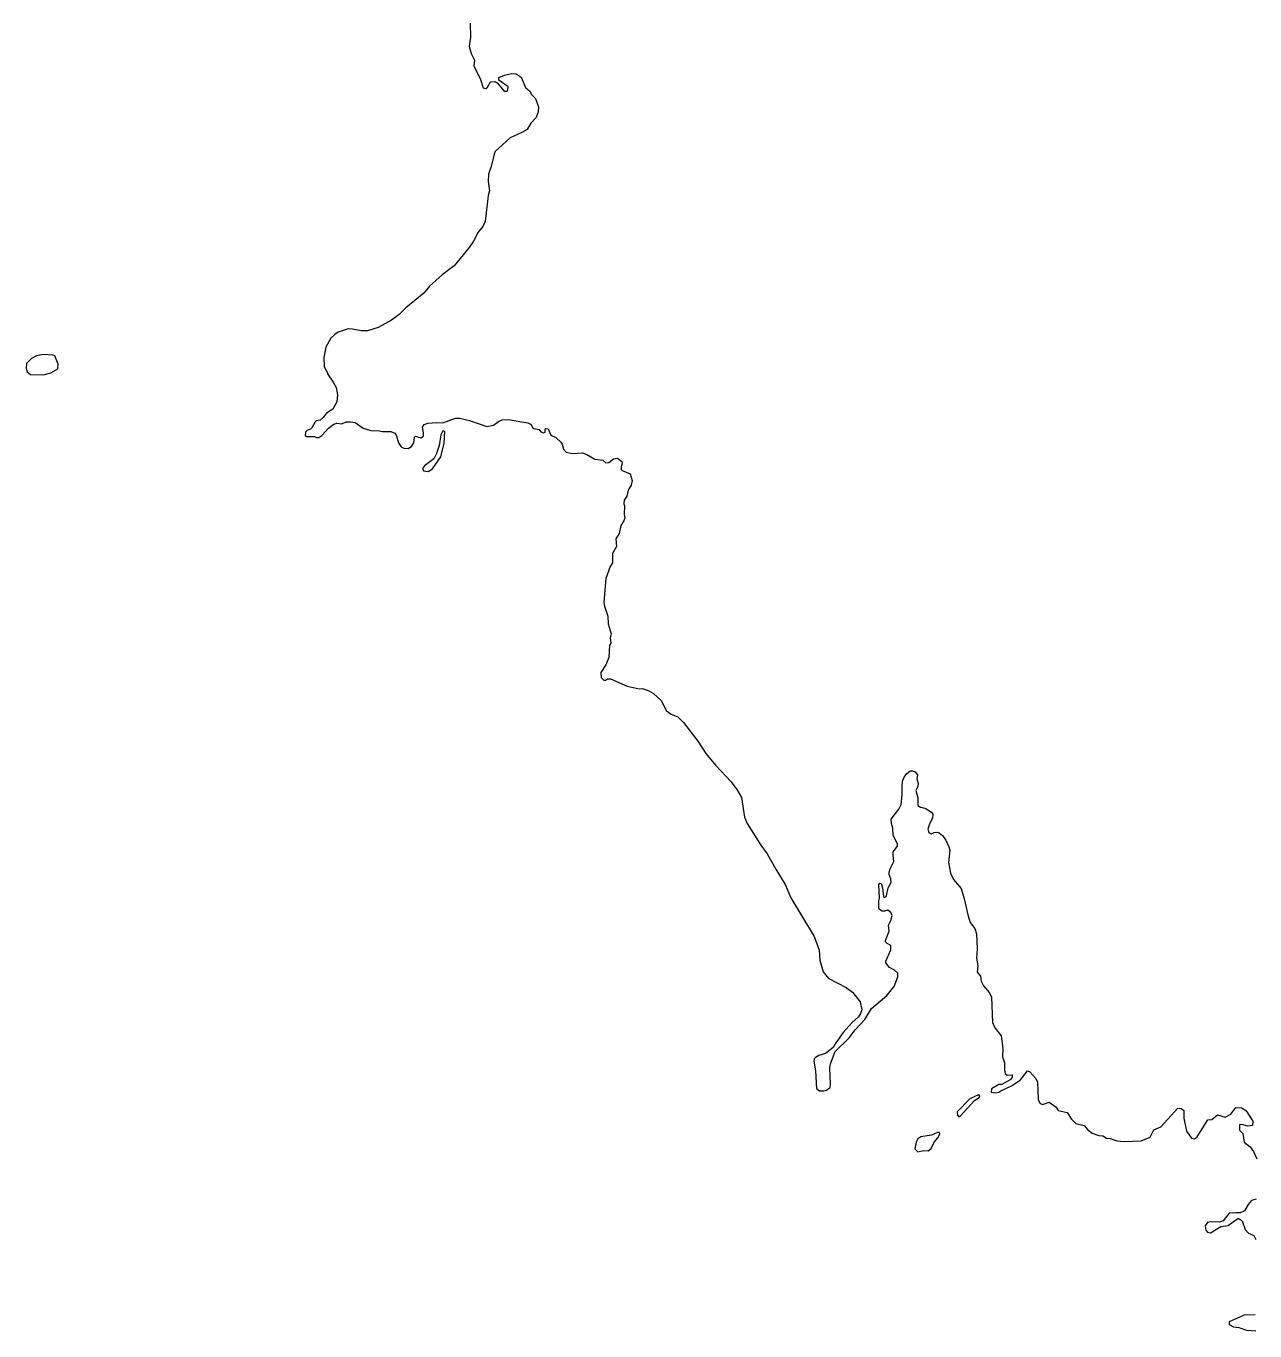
# Model space of a CAD drawing. Extents: x 369010 to 735936, y 6377141 to 6616555.
# Drawn here: x 371724 to 376246, y 6458672 to 6463476 of the extents above; entities that cross this region are included whole.
import ezdxf

# ---------------------------------------------------------------- set-up
doc = ezdxf.new("R2010")
doc.units = 0
doc.header["$LTSCALE"] = 40
doc.layers.add('3', color=7, linetype='Continuous', lineweight=13)

msp = doc.modelspace()

# ---------------------------------------------------------------- linework, layer by layer
at = {"layer": '3'}
for points in [[(373357.83, 6463485.91), (373359.65, 6463434.44), (373354.19, 6463400.02), (373361.64, 6463374.36), (373373.89, 6463350.2), (373372.23, 6463328.68), (373395.07, 6463282.51), (373406.65, 6463248.08), (373415.59, 6463246.43)], [(373415.59, 6463246.43), (373421.88, 6463250.4), (373433.14, 6463270.92), (373450.18, 6463271.25), (373458.13, 6463266.95), (373483.95, 6463235.84), (373494.37, 6463235.51), (373496.52, 6463240.8), (373497.85, 6463252.06), (373464.08, 6463276.88), (373464.08, 6463285.82), (373484.61, 6463295.42), (373510.43, 6463301.54), (373527.47, 6463300.05), (373545.68, 6463287.14), (373561.9, 6463249.74), (373578.78, 6463234.51), (373582.42, 6463224.58), (373598.64, 6463209.19), (373609.4, 6463178.74), (373608.4, 6463160.2), (373601.62, 6463139.35), (373581.76, 6463118.66), (373568.19, 6463094.83), (373548.66, 6463083.57), (373505.79, 6463064.71), (373450.84, 6463013.56), (373446.21, 6463004.3), (373435.45, 6462958.12), (373425.85, 6462930.32), (373425.19, 6462903.17), (373429.16, 6462868.91), (373425.19, 6462851.7), (373413.28, 6462755.71), (373405, 6462738), (373387.46, 6462717.31), (373370.58, 6462683.55), (373355.18, 6462661.04), (373298.91, 6462593.35), (373255.05, 6462560.41), (373209.04, 6462518.71), (373187.36, 6462492.23), (373121.16, 6462438.77), (373097.49, 6462413.28), (373068.7, 6462392.76), (373019.87, 6462365.45), (372980.48, 6462354.2), (372956.65, 6462354.2), (372925.04, 6462360.15), (372909.15, 6462360.82), (372872.74, 6462349.23), (372860.33, 6462340.79), (372845.43, 6462326.23), (372827.56, 6462294.12), (372819.61, 6462255.72), (372821.27, 6462221.46), (372832.52, 6462201.93), (372833.51, 6462195.64), (372854.7, 6462164.2), (372864.63, 6462145), (372870.09, 6462118.02), (372867.94, 6462092.53), (372852.71, 6462065.23), (372829.87, 6462050.66), (372816.96, 6462034.11), (372806.04, 6462025.17), (372791.81, 6462022.2), (372787.5, 6462018.89), (372775.75, 6461996.71), (372770.46, 6461991.58), (372758.87, 6461986.61), (372752.58, 6461980.32), (372751.59, 6461967.74), (372757.22, 6461964.1), (372785.35, 6461965.1), (372793.13, 6461960.79), (372801.41, 6461961.46), (372812.33, 6461968.74), (372837.16, 6461995.72), (372856.35, 6462009.95), (372867.11, 6462014.25), (372886.64, 6462011.6), (372902.53, 6462019.22), (372918.42, 6462019.22), (372934.64, 6462015.91), (372964.59, 6461995.72), (372992.73, 6461986.94), (373024.51, 6461985.95), (373034.6, 6461982.64), (373066.38, 6461983.3), (373081.61, 6461977.01), (373087.23, 6461967.08), (373094.51, 6461940.93), (373104.44, 6461926.37), (373114.54, 6461921.4), (373130.43, 6461920.41), (373143.01, 6461927.69), (373151.61, 6461941.26), (373152.94, 6461962.45), (373156.58, 6461965.76)], [(373156.58, 6461965.76), (373176.44, 6461959.8), (373186.37, 6461965.43), (373187.03, 6461977.68), (373183.06, 6461999.36), (373188.69, 6462008.62), (373202.42, 6462013.59), (373234.2, 6462016.24), (373258.03, 6462014.91), (373304.87, 6462032.13), (373319.43, 6462031.79), (373355.68, 6462023.19), (373420.23, 6462001.67), (373444.56, 6462006.31), (373462.1, 6462019.55), (373476.66, 6462025.51), (373498.51, 6462027.82), (373571.17, 6462014.58), (373583.41, 6462008.62), (373587.39, 6461997.37), (373593.01, 6461994.06), (373612.38, 6461990.42), (373618.33, 6461982.31), (373628.6, 6461977.68), (373634.88, 6461980.32), (373633.89, 6461991.74), (373636.54, 6461994.06), (373645.15, 6461993.4), (373655.41, 6461969.4), (373673.61, 6461960.79), (373691.98, 6461943.58), (373696.62, 6461936.63), (373702.25, 6461918.42), (373711.18, 6461907.34), (373735.01, 6461902.37), (373771.26, 6461904.36), (373787.81, 6461898.4), (373817.6, 6461880.86), (373847.06, 6461877.55), (373857.49, 6461868.28), (373868.41, 6461868.94), (373886.29, 6461881.85), (373900.52, 6461885.16), (373916.08, 6461872.25), (373918.06, 6461867.61), (373913.76, 6461851.4), (373914.42, 6461843.78), (373917.4, 6461839.81), (373947.36, 6461826.74), (373954.97, 6461803.23), (373950.67, 6461785.03), (373939.74, 6461767.49), (373935.44, 6461744.81), (373925.34, 6461729.92), (373923.69, 6461717.01), (373926.67, 6461709.39), (373925.68, 6461677.62), (373927.33, 6461665.04), (373924.02, 6461653.95), (373912.77, 6461637.4), (373906.81, 6461607.28), (373894.56, 6461587.75), (373896.88, 6461559.12), (373882.64, 6461533.3), (373882.31, 6461499.7), (373873.71, 6461485.47), (373857.16, 6461441.77), (373850.87, 6461354.55), (373852.85, 6461339.99), (373864.77, 6461303.74), (373866.43, 6461274.61), (373876.69, 6461238.37), (373873.05, 6461223.8), (373875.69, 6461203.28), (373871.39, 6461196.99), (373868.74, 6461151.15), (373857.82, 6461124.34), (373839.45, 6461095.21), (373840.77, 6461077.83), (373850.87, 6461067.24), (373856.49, 6461067.24), (373863.45, 6461072.2), (373875.03, 6461072.86), (373936.43, 6461045.39), (373980.13, 6461035.79), (373992.04, 6461036.45), (374016.37, 6461028.51), (374033.25, 6461018.25), (374060.73, 6460993.26), (374081.25, 6460955.19), (374098.63, 6460942.28), (374122.13, 6460932.35), (374142.98, 6460911.33), (374196.11, 6460843.31), (374225.57, 6460797.96), (374261.15, 6460755.1), (374319.08, 6460693.86), (374340.1, 6460664.9), (374356.65, 6460635.11), (374367.9, 6460563.77)], [(374367.9, 6460563.77), (374377.83, 6460539.94), (374427.98, 6460460.67), (374451.15, 6460428.39), (374483.26, 6460371.46), (374518.18, 6460315.35), (374538.7, 6460265.87), (374624.93, 6460124.36), (374642.47, 6460073.55), (374645.45, 6460037.14), (374657.04, 6459993.61), (374676.4, 6459970.11), (374741.94, 6459936.51), (374765.94, 6459918.97), (374793.41, 6459883.22), (374799.7, 6459854.26), (374795.07, 6459840.03), (374787.12, 6459827.45), (374764.62, 6459806.92), (374731.68, 6459770.02), (374704.21, 6459732.61), (374693.95, 6459714.74), (374666.47, 6459692.73), (374641.48, 6459685.11), (374629.56, 6459678.82), (374624.27, 6459673.2), (374623.61, 6459664.59), (374629.56, 6459628.84), (374633.21, 6459564.79), (374644.46, 6459555.86), (374659.35, 6459555.19), (374669.45, 6459557.51), (374683.02, 6459567.44), (374684.35, 6459580.02), (374682.03, 6459640.1), (374684.68, 6459654.99), (374701.56, 6459700.67), (374753.03, 6459750.82), (374776.2, 6459780.94), (374810.96, 6459817.85), (374835.29, 6459858.56), (374892.22, 6459906.06), (374919.2, 6459940.16), (374932.77, 6459975.74), (374932.11, 6459988.98), (374920.19, 6460000.23), (374901.82, 6460010.16), (374887.92, 6460026.38), (374887.92, 6460032.67), (374907.11, 6460074.21), (374906.12, 6460090.76), (374892.88, 6460097.72), (374886.59, 6460104.67), (374886.59, 6460109.3), (374900.49, 6460143.56), (374898.51, 6460165.41), (374907.11, 6460183.28), (374911.25, 6460201.65), (374907.11, 6460212.24), (374895.2, 6460220.52), (374883.28, 6460216.55), (374875.01, 6460216.55), (374864.75, 6460223.17), (374861.77, 6460229.13), (374861.77, 6460255.27), (374865.41, 6460265.21), (374862.76, 6460315.68), (374866.07, 6460319.66), (374870.37, 6460318.66), (374876.33, 6460302.77), (374879.31, 6460270.5), (374884.27, 6460267.52), (374890.23, 6460273.15), (374896.85, 6460302.77), (374907.28, 6460322.64), (374907.11, 6460335.88), (374900.49, 6460352.09), (374900.16, 6460360.87), (374903.8, 6460372.78), (374917.21, 6460399.93), (374914.56, 6460423.1), (374915.55, 6460435.01), (374930.78, 6460456.69), (374930.78, 6460465.3), (374915.22, 6460495.42), (374913.9, 6460522.07), (374908.77, 6460539.28), (374907.28, 6460556.16), (374936.08, 6460592.57), (374944.68, 6460609.29), (374948.32, 6460645.7), (374947.66, 6460676.15), (374949.65, 6460695.85), (374954.28, 6460708.09), (374964.21, 6460722.66), (374977.45, 6460733.25), (374985.07, 6460733.91), (374995.49, 6460729.94), (375004.43, 6460719.35), (375002.78, 6460704.45)], [(375002.78, 6460704.45), (375007.08, 6460686.58), (375006.42, 6460676.48), (374999.13, 6460660.93), (375005.75, 6460634.44), (375006.09, 6460606.31), (375015.35, 6460599.52), (375033.23, 6460596.21), (375056.73, 6460581.98), (375060.7, 6460574.37), (375060.04, 6460559.47), (375050.11, 6460541.27), (375042.83, 6460519.58), (375045.81, 6460506.68), (375055.07, 6460502.37), (375066.33, 6460507.01), (375076.76, 6460508.33), (375084.7, 6460505.35), (375096.29, 6460496.08), (375109.19, 6460478.54), (375120.45, 6460453.38), (375123.1, 6460442.13), (375118.46, 6460395.95), (375126.08, 6460356.4), (375137.33, 6460334.22), (375165.96, 6460300.13), (375175.89, 6460262.89), (375189.96, 6460203.97), (375198.07, 6460175.01), (375215.61, 6460153.16), (375221.24, 6460133.63), (375224.55, 6460079.01), (375222.4, 6460043.43), (375226.21, 6460015.79), (375223.89, 6459992.12), (375236.3, 6459977.72), (375238.62, 6459958.86), (375247.89, 6459942.14), (375270.23, 6459916.98), (375276.85, 6459900.77), (375281.15, 6459806.76), (375289.26, 6459787.23), (375312.6, 6459758.27), (375318.89, 6459711.1), (375318.06, 6459680.81), (375324.68, 6459658.8), (375324.68, 6459631.82), (375327, 6459619.41), (375334.61, 6459612.79), (375353.64, 6459615.11), (375352.65, 6459604.18), (375346.03, 6459596.57), (375314.42, 6459579.52), (375303.5, 6459578.53), (375277.51, 6459562.81), (375275.2, 6459551.06), (375293.23, 6459548.08), (375303.66, 6459550.56), (375311.27, 6459556.19), (375350.5, 6459573.4), (375383.27, 6459596.07), (375408.92, 6459629.01), (375418.52, 6459625.2), (375439.87, 6459600.87), (375446.49, 6459587.63), (375448.48, 6459523.91), (375455.1, 6459510.67), (375464.53, 6459505.87), (375488.86, 6459513.49), (375515.51, 6459494.95), (375522.95, 6459483.03), (375555.89, 6459475.92), (375571.45, 6459451.59), (375587.17, 6459435.53), (375617.62, 6459427.42), (375631.86, 6459412.2), (375648.08, 6459400.28), (375672.24, 6459390.85), (375686.97, 6459390.35), (375699.88, 6459381.74), (375713.12, 6459379.92), (375737.78, 6459371.81), (375764.92, 6459368.5), (375827.65, 6459371.81), (375861.41, 6459385.05), (375873.82, 6459411.7), (375899.81, 6459422.62), (375963.03, 6459491.97), (375975.44, 6459490.15), (375984.55, 6459483.53), (375984.55, 6459454.9), (375994.48, 6459407.4), (376013.01, 6459381.25), (376023.94, 6459378.43), (376033.87, 6459386.05), (376073.75, 6459449.27), (376088.15, 6459449.77), (376109, 6459467.81), (376136.97, 6459458.21), (376157.5, 6459470.12)], [(376157.5, 6459470.12), (376176.53, 6459494.45), (376197.88, 6459493.46), (376214.43, 6459481.54), (376238.76, 6459443.97), (376237.27, 6459428.42), (376220.72, 6459425.93), (376198.71, 6459432.22), (376189.77, 6459430.24), (376189.27, 6459411.2), (376202.51, 6459398.96), (376206.82, 6459367.02), (376228.33, 6459349.47), (376241.57, 6459331.93), (376252.99, 6459305.78)], [(376251.5, 6459156.99), (376233.46, 6459152.19), (376221.05, 6459137.46), (376207.81, 6459114.12), (376191.59, 6459106.18), (376175.7, 6459107.01), (376152.04, 6459105.19), (376129.2, 6459077.55), (376116.29, 6459071.92), (376082.19, 6459073.74), (376071.6, 6459070.43), (376063.66, 6459059.01), (376065.48, 6459042.96), (376071.6, 6459034.85), (376083.52, 6459033.36), (376120.59, 6459056.7), (376148.23, 6459060.01), (376184.81, 6459087.15), (376199.04, 6459077.55), (376210.95, 6459045.28), (376222.71, 6459032.03), (376242.73, 6459023.43), (376250.34, 6459008.7)], [(376247.7, 6458731.15), (376206.82, 6458730.16), (376151.7, 6458705), (376151.21, 6458694.9), (376167.43, 6458686.96), (376186.96, 6458683.65), (376214.93, 6458674.05), (376249.19, 6458671.73)]]:
    msp.add_lwpolyline(points, dxfattribs=at)
for points in [[(371824.27, 6462264), (371787.36, 6462265.98), (371762.21, 6462261.35), (371743.67, 6462252.41), (371726.13, 6462233.05), (371724.14, 6462216.17), (371727.78, 6462202.6), (371740.69, 6462193.33), (371786.7, 6462192), (371815.67, 6462198.62), (371841.15, 6462213.52), (371842.15, 6462230.73), (371829.57, 6462261.68)], [(373250.92, 6461890.29), (373262.34, 6461939.94), (373264.98, 6461983.3), (373258.03, 6461984.96), (373250.42, 6461971.05), (373244.13, 6461932), (373234.86, 6461902.04), (373224.27, 6461882.51), (373190.67, 6461856.69), (373183.39, 6461846.76), (373186.7, 6461837.82), (373204.41, 6461835.51), (373219.3, 6461845.11)], [(375228.69, 6459541.46), (375196.75, 6459526.73), (375151.23, 6459477.74), (375151.73, 6459465.99), (375157.36, 6459460.19), (375163.48, 6459463.01), (375213.96, 6459520.6), (375231.5, 6459531.53), (375234.32, 6459536.66)], [(375056.4, 6459392.67), (375017.34, 6459386.05), (375006.09, 6459378.93), (374999.8, 6459366.68), (374994.83, 6459341.86), (375006.42, 6459331.27), (375027.27, 6459335.9), (375044.48, 6459334.58), (375054.74, 6459343.18), (375066, 6459366.68), (375079.73, 6459382.41), (375087.35, 6459395.98), (375086.02, 6459402.6), (375078.08, 6459402.27)]]:
    msp.add_lwpolyline(points, close=True, dxfattribs=at)

doc.saveas('drawing.dxf')
